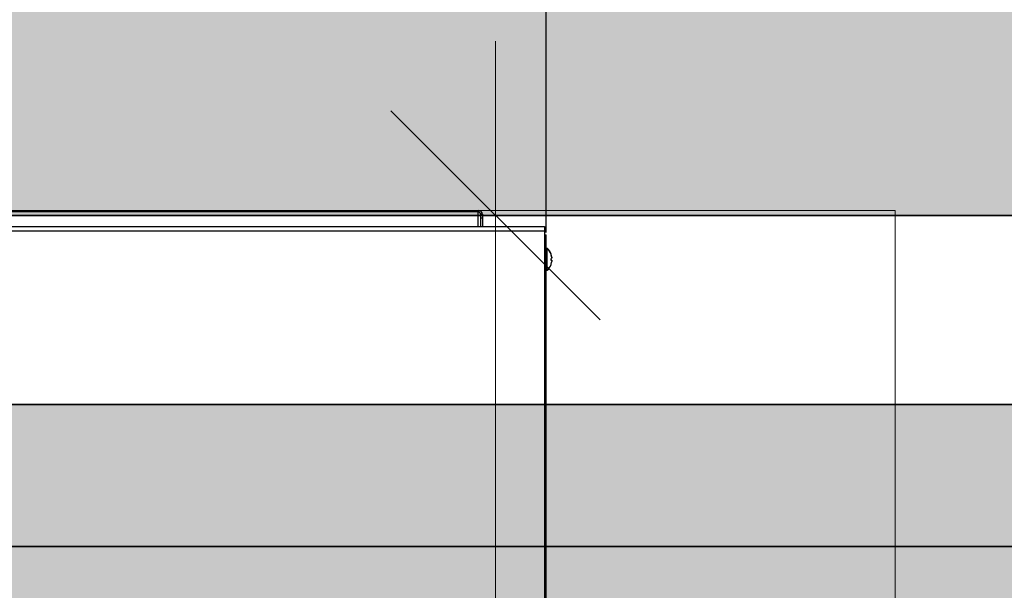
# Model space of a CAD drawing. Extents: x -459 to 541, y -543 to 550.
# Tile 421 of 577: x 73.55 to 82.02, y 383.75 to 388.66. Entities that reach past the tile are written whole.
import ezdxf
from ezdxf.lldxf.tags import DXFTag

# ---------------------------------------------------------------- set-up
doc = ezdxf.new("R2010")
doc.units = 0
doc.layers.get('0').update_dxf_attribs({"lineweight": 35})
doc.layers.get('DEFPOINTS').update_dxf_attribs({"lineweight": 25})
for name, color, linetype, lineweight in [('0-Shading', 7, 'Continuous', 35), ('5_UG-BESTAND', 7, 'Continuous', 25), ('5_UG-TEXT-MASS', 7, 'Continuous', 25)]:
    doc.layers.add(name, color=color, linetype=linetype, lineweight=lineweight)
for name, color, linetype, lineweight, true_color in [('Ausgeblendet', 3, 'Continuous', 35, 0x00ff00), ('DETAIL', 5, 'Continuous', 25, 0x0000ff), ('H_Ruecklauf', 5, 'Continuous', 35, 0x0000ff), ('OUTLINE', 3, 'Continuous', 25, 0x00ff00), ('SERVICESPACE', 2, 'PHANTOM', 18, 0xffff00), ('SIZE_mm', 30, 'Continuous', 25, 0xff7f00)]:
    doc.layers.add(name, color=color, linetype=linetype, lineweight=lineweight, true_color=true_color)
tags = doc.linetypes.add('PHANTOM', pattern=[2.5, 1.25, -0.25, 0.25, -0.25, 0.25, -0.25]).pattern_tags.tags
tags[14:15] = [DXFTag(74, 4), DXFTag(75, 0), DXFTag(340, '0'), DXFTag(46, 1.0), DXFTag(50, 0.0), DXFTag(44, 0.0), DXFTag(45, 0.0)]
tags[12:13] = [DXFTag(74, 4), DXFTag(75, 0), DXFTag(340, '0'), DXFTag(46, 1.0), DXFTag(50, 0.0), DXFTag(44, 0.0), DXFTag(45, 0.0)]
tags[10:11] = [DXFTag(74, 4), DXFTag(75, 0), DXFTag(340, '0'), DXFTag(46, 1.0), DXFTag(50, 0.0), DXFTag(44, 0.0), DXFTag(45, 0.0)]
tags[8:9] = [DXFTag(74, 4), DXFTag(75, 0), DXFTag(340, '0'), DXFTag(46, 1.0), DXFTag(50, 0.0), DXFTag(44, 0.0), DXFTag(45, 0.0)]
tags[6:7] = [DXFTag(74, 4), DXFTag(75, 0), DXFTag(340, '0'), DXFTag(46, 1.0), DXFTag(50, 0.0), DXFTag(44, 0.0), DXFTag(45, 0.0)]
tags[4:5] = [DXFTag(74, 4), DXFTag(75, 0), DXFTag(340, '0'), DXFTag(46, 1.0), DXFTag(50, 0.0), DXFTag(44, 0.0), DXFTag(45, 0.0)]

# ---------------------------------------------------------------- blocks, each defined once
blk = doc.blocks.new('Shading-A07ALAKV1N', base_point=(152.5692, 260.2956))
at = {"layer": '0-Shading', "color": 174, "true_color": 0x000090}
for points in [[(81.0902, 385.3474), (61.4599, 385.3474), (81.2121, 385.3058), (61.4599, 385.3058)], [(86.0837, 385.3474), (81.0902, 385.3474), (85.9552, 385.3058), (81.2121, 385.3058)]]:
    blk.add_solid(points, dxfattribs=at)
at = {"layer": '0-Shading', "color": 174, "true_color": 0x0000b0}
for points in [[(81.2121, 385.3058), (61.4599, 385.3058), (81.434, 385.1839), (61.4599, 385.1839)], [(85.9552, 385.3058), (81.2121, 385.3058), (85.8399, 385.1839), (81.434, 385.1839)]]:
    blk.add_solid(points, dxfattribs=at)
at = {"layer": '0-Shading', "color": 172, "true_color": 0x0000cd}
for points in [[(81.434, 385.1839), (61.4599, 385.1839), (81.7408, 384.99), (61.4599, 384.99)], [(85.8399, 385.1839), (81.434, 385.1839), (85.7458, 384.99), (81.7408, 384.99)]]:
    blk.add_solid(points, dxfattribs=at)
at = {"layer": '0-Shading', "color": 172, "true_color": 0x0000e4}
for points in [[(81.7408, 384.99), (61.4599, 384.99), (82.1117, 384.7373), (61.4599, 384.7373)], [(85.4797, 384.99), (81.7408, 384.99), (85.6117, 384.7373), (82.1117, 384.7373)]]:
    blk.add_solid(points, dxfattribs=at)
at = {"layer": '0-Shading', "color": 5, "true_color": 0x0000f5}
for points in [[(82.1117, 384.7373), (61.4599, 384.7373), (82.5213, 384.4431), (61.4599, 384.4431)], [(83.7016, 383.5173), (83.3443, 383.8116), (61.4599, 383.6858), (61.4599, 383.8116)]]:
    blk.add_solid(points, dxfattribs=at)
at = {"layer": '0-Shading', "color": 5, "true_color": 0x0000fd}
for points in [[(82.5213, 384.4431), (61.4599, 384.4431), (82.9417, 384.1273), (61.4599, 384.1273)], [(82.9417, 384.1273), (61.4599, 384.1273), (83.3443, 383.8116), (61.4599, 383.8116)]]:
    blk.add_solid(points, dxfattribs=at)
blk = doc.blocks.new('Referenz-A07ALAR41N', base_point=(-170.8075, 0))
at = {"layer": '5_UG-BESTAND', "color": 0, "lineweight": 35}
blk.add_line((22.4885, 386.9769), (92.4468, 386.9769), dxfattribs=at)
at = {"layer": '5_UG-TEXT-MASS', "color": 0, "lineweight": 13}
for p, q in [((77.6438, 386.9769), (77.6438, 388.477)), ((78.5438, 386.077), (76.7438, 387.8769)), ((77.6438, 386.9769), (76.1439, 386.9769)), ((77.6438, 386.9769), (79.1439, 386.9769)), ((77.6438, 350.1786), (77.6438, 386.9769))]:
    blk.add_line(p, q, dxfattribs=at)
at = {"layer": 'Ausgeblendet', "color": 0, "linetype": 'Continuous', "lineweight": 13, "ltscale": 0.13}
for points in [[(24.684, 386.9769), (24.684, 396.9546), (92.4468, 386.9769)], [(92.4468, 386.9769), (24.684, 396.9546), (92.4468, 396.9546)]]:
    blk.add_solid(points, dxfattribs=at)
blk = doc.blocks.new('Kreis-A07ALB6G1N', base_point=(78.1255, 386.6303))
at = {"color": 0, "linetype": 'ByBlock', "lineweight": -2, "ltscale": 0.25}
blk.add_ellipse((77.9999, 386.6004), major_axis=(0.1261, 0.0299), ratio=1, start_param=0, end_param=0.016279, dxfattribs=at)
blk = doc.blocks.new('Spline-A07ALB6Y1N', base_point=(78.1284, 386.5808))
at = {"color": 0, "linetype": 'ByBlock', "lineweight": -2, "ltscale": 0.25}
for p, q in [((78.1284, 386.5881), (78.1286, 386.5876)), ((78.1285, 386.5816), (78.1284, 386.5808)), ((78.1286, 386.5831), (78.1285, 386.5823)), ((78.1285, 386.5823), (78.1285, 386.5816)), ((78.1286, 386.5876), (78.1286, 386.5872)), ((78.1286, 386.5872), (78.1287, 386.5868)), ((78.1287, 386.5846), (78.1286, 386.5839)), ((78.1286, 386.5839), (78.1286, 386.5831)), ((78.1287, 386.5868), (78.1287, 386.5863)), ((78.1287, 386.5863), (78.1287, 386.5859)), ((78.1287, 386.5859), (78.1287, 386.5854)), ((78.1287, 386.5854), (78.1287, 386.5846))]:
    blk.add_line(p, q, dxfattribs=at)
blk = doc.blocks.new('Kreis-A07ALB761N', base_point=(78.1223, 386.6409))
at = {"color": 0, "linetype": 'ByBlock', "lineweight": -2, "ltscale": 0.25}
blk.add_ellipse((77.9998, 386.6004), major_axis=(0.1231, 0.0405), ratio=1, start_param=0, end_param=0.015299, dxfattribs=at)
blk = doc.blocks.new('Spline-A07ALB7U1N', base_point=(78.1282, 386.6073))
at = {"color": 0, "linetype": 'ByBlock', "lineweight": -2, "ltscale": 0.25}
for p, q in [((78.1283, 386.6073), (78.1282, 386.6073)), ((78.1282, 386.6073), (78.1282, 386.6073)), ((78.1282, 386.6073), (78.1282, 386.6073)), ((78.1282, 386.6073), (78.1282, 386.6073)), ((78.1284, 386.6075), (78.1283, 386.6074)), ((78.1283, 386.6074), (78.1283, 386.6074)), ((78.1283, 386.6074), (78.1283, 386.6074)), ((78.1283, 386.6074), (78.1283, 386.6074)), ((78.1283, 386.6074), (78.1283, 386.6073)), ((78.1284, 386.6076), (78.1284, 386.6075)), ((78.1284, 386.6075), (78.1284, 386.6075)), ((78.1284, 386.6075), (78.1284, 386.6075))]:
    blk.add_line(p, q, dxfattribs=at)
blk = doc.blocks.new('Kreis-A07ALB7W1N', base_point=(78.1255, 386.6283))
at = {"color": 0, "linetype": 'ByBlock', "lineweight": -2, "ltscale": 0.25}
blk.add_ellipse((77.9999, 386.5984), major_axis=(0.1261, 0.0299), ratio=1, start_param=0, end_param=0.016279, dxfattribs=at)
blk = doc.blocks.new('Kreis-A07ALB8M1N', base_point=(78.0899, 386.6428))
at = {"color": 0, "linetype": 'ByBlock', "lineweight": -2, "ltscale": 0.25}
blk.add_ellipse((77.9994, 386.5998), major_axis=(0.1232, 0.043), ratio=1, start_param=0, end_param=0.468732, dxfattribs=at)
blk = doc.blocks.new('DWGOBJEKT-A07ALB8Y1N', base_point=(65.9798, 386.8099))
at = {"color": 0, "linetype": 'ByBlock', "lineweight": -2, "ltscale": 0.25}
blk.add_line((78.0799, 386.8299), (78.0799, 391.2207), dxfattribs=at)
at = {"layer": 'DEFPOINTS', "linetype": 'ByBlock', "lineweight": -2, "ltscale": 0.25}
blk.add_line((78.0799, 386.8099), (78.0799, 386.8099), dxfattribs=at)
blk = doc.blocks.new('Kreis-A07ALB9I1N', base_point=(78.1265, 386.6263))
at = {"color": 0, "linetype": 'ByBlock', "lineweight": -2, "ltscale": 0.25}
blk.add_ellipse((78, 386.6005), major_axis=(0.1268, 0.0258), ratio=1, start_param=0, end_param=0.013482, dxfattribs=at)
blk = doc.blocks.new('Kreis-A07ALBAO1N', base_point=(78.1223, 386.5898))
at = {"color": 0, "linetype": 'ByBlock', "lineweight": -2, "ltscale": 0.25}
blk.add_ellipse((77.9994, 386.5978), major_axis=(0.1229, -0.008), ratio=1, start_param=0, end_param=0.130005, dxfattribs=at)
blk = doc.blocks.new('Kreis-A07ALBB61N', base_point=(78.1286, 386.6086))
at = {"color": 0, "linetype": 'ByBlock', "lineweight": -2, "ltscale": 0.25}
blk.add_ellipse((78.1183, 386.6097), major_axis=(0.0103, -0.0011), ratio=1, start_param=0, end_param=0.038119, dxfattribs=at)
blk = doc.blocks.new('Kreis-A07ALBBE1N', base_point=(78.1236, 386.5587))
at = {"color": 0, "linetype": 'ByBlock', "lineweight": -2, "ltscale": 0.25}
blk.add_ellipse((77.9998, 386.5972), major_axis=(0.1238, -0.0384), ratio=1, start_param=0, end_param=0.031989, dxfattribs=at)
blk = doc.blocks.new('Kreis-A07ALBBM1N', base_point=(78.0899, 386.6408))
at = {"color": 0, "linetype": 'ByBlock', "lineweight": -2, "ltscale": 0.25}
blk.add_ellipse((77.9994, 386.5978), major_axis=(0.1232, 0.043), ratio=1, start_param=0, end_param=0.468732, dxfattribs=at)
blk = doc.blocks.new('Kreis-A07ALBC41N', base_point=(78.1268, 386.6167))
at = {"color": 0, "linetype": 'ByBlock', "lineweight": -2, "ltscale": 0.25}
blk.add_ellipse((77.9998, 386.5984), major_axis=(0.1284, 0.0182), ratio=1, start_param=0, end_param=0.060052, dxfattribs=at)
blk = doc.blocks.new('Kreis-A07ALBCE1N', base_point=(77.4997, 386.9872))
at = {"color": 0, "linetype": 'ByBlock', "lineweight": -2, "ltscale": 0.25}
blk.add_ellipse((77.4997, 386.9873), major_axis=(0.016, 0), ratio=1, start_param=0, end_param=1.570796, dxfattribs=at)
blk = doc.blocks.new('Kreis-A07ALBCM1N', base_point=(78.1249, 386.6324))
at = {"color": 0, "linetype": 'ByBlock', "lineweight": -2, "ltscale": 0.25}
blk.add_ellipse((77.9998, 386.6004), major_axis=(0.1257, 0.0319), ratio=1, start_param=0, end_param=0.016215, dxfattribs=at)
blk = doc.blocks.new('Kreis-A07ALBD81N', base_point=(78.1268, 386.6187))
at = {"color": 0, "linetype": 'ByBlock', "lineweight": -2, "ltscale": 0.25}
blk.add_ellipse((77.9998, 386.6004), major_axis=(0.1284, 0.0182), ratio=1, start_param=0, end_param=0.060052, dxfattribs=at)
blk = doc.blocks.new('Kreis-A07ALBDC1N', base_point=(78.1223, 386.6324))
at = {"color": 0, "linetype": 'ByBlock', "lineweight": -2, "ltscale": 0.25}
blk.add_ellipse((77.9997, 386.5984), major_axis=(0.1252, 0.034), ratio=1, start_param=0, end_param=0.067948, dxfattribs=at)
blk = doc.blocks.new('Kreis-A07ALBDM1N', base_point=(78.1267, 386.5708))
at = {"color": 0, "linetype": 'ByBlock', "lineweight": -2, "ltscale": 0.25}
blk.add_ellipse((77.9998, 386.5972), major_axis=(0.1269, -0.0264), ratio=1, start_param=0, end_param=0.031994, dxfattribs=at)
blk = doc.blocks.new('Kreis-A07ALBE01N', base_point=(78.1265, 386.6243))
at = {"color": 0, "linetype": 'ByBlock', "lineweight": -2, "ltscale": 0.25}
blk.add_ellipse((78, 386.5985), major_axis=(0.1268, 0.0258), ratio=1, start_param=0, end_param=0.013482, dxfattribs=at)
blk = doc.blocks.new('Kreis-A07ALBE81N', base_point=(78.126, 386.626))
at = {"color": 0, "linetype": 'ByBlock', "lineweight": -2, "ltscale": 0.25}
blk.add_ellipse((77.9999, 386.5985), major_axis=(0.1266, 0.0276), ratio=1, start_param=0, end_param=0.018079, dxfattribs=at)
blk = doc.blocks.new('Kreis-A07ALBEE1N', base_point=(78.0899, 386.5038))
at = {"color": 0, "linetype": 'ByBlock', "lineweight": -2, "ltscale": 0.25}
blk.add_ellipse((77.9994, 386.5978), major_axis=(0.0905, -0.094), ratio=1, start_param=0, end_param=0.468732, dxfattribs=at)
blk = doc.blocks.new('Spline-A07ALBEI1N', base_point=(78.1282, 386.588))
at = {"color": 0, "linetype": 'ByBlock', "lineweight": -2, "ltscale": 0.25}
for p, q in [((78.1282, 386.5883), (78.1282, 386.5883)), ((78.1282, 386.5883), (78.1282, 386.5883)), ((78.1282, 386.5883), (78.1282, 386.5883)), ((78.1282, 386.5883), (78.1283, 386.5883)), ((78.1283, 386.5883), (78.1283, 386.5883)), ((78.1283, 386.5883), (78.1283, 386.5882)), ((78.1283, 386.5882), (78.1283, 386.5882)), ((78.1283, 386.5882), (78.1283, 386.5882)), ((78.1283, 386.5882), (78.1284, 386.5882)), ((78.1284, 386.5882), (78.1284, 386.5881)), ((78.1284, 386.5881), (78.1284, 386.5881)), ((78.1284, 386.5881), (78.1284, 386.5881))]:
    blk.add_line(p, q, dxfattribs=at)
blk = doc.blocks.new('Kreis-A07ALBEQ1N', base_point=(77.4997, 386.9872))
at = {"color": 0, "linetype": 'ByBlock', "lineweight": -2, "ltscale": 0.25}
blk.add_ellipse((77.4997, 386.9873), major_axis=(0.032, 0), ratio=1, start_param=0, end_param=1.570796, dxfattribs=at)
blk = doc.blocks.new('Kreis-A07ALBES1N', base_point=(78.126, 386.628))
at = {"color": 0, "linetype": 'ByBlock', "lineweight": -2, "ltscale": 0.25}
blk.add_ellipse((77.9999, 386.6005), major_axis=(0.1266, 0.0276), ratio=1, start_param=0, end_param=0.018079, dxfattribs=at)
blk = doc.blocks.new('Kreis-A07ALBFM1N', base_point=(77.4997, 386.9872))
at = {"color": 0, "linetype": 'ByBlock', "lineweight": -2, "ltscale": 0.25}
blk.add_ellipse((77.4997, 386.9873), major_axis=(0.032, 0), ratio=1, start_param=0, end_param=1.570796, dxfattribs=at)
blk = doc.blocks.new('Kreis-A07ALBFQ1N', base_point=(78.1275, 386.5749))
at = {"color": 0, "linetype": 'ByBlock', "lineweight": -2, "ltscale": 0.25}
blk.add_ellipse((77.9999, 386.5972), major_axis=(0.1277, -0.0223), ratio=1, start_param=0, end_param=0.032039, dxfattribs=at)
blk = doc.blocks.new('Spline-A07ALBFW1N', base_point=(78.1223, 386.6058))
at = {"color": 0, "linetype": 'ByBlock', "lineweight": -2, "ltscale": 0.25}
for p, q in [((78.1231, 386.606), (78.1223, 386.6058)), ((78.124, 386.6061), (78.1231, 386.606)), ((78.1248, 386.6063), (78.124, 386.6061)), ((78.1256, 386.6065), (78.1248, 386.6063)), ((78.1264, 386.6067), (78.1256, 386.6065)), ((78.1271, 386.6069), (78.1264, 386.6067)), ((78.1273, 386.607), (78.1271, 386.6069)), ((78.1275, 386.607), (78.1273, 386.607)), ((78.1277, 386.6071), (78.1275, 386.607)), ((78.1278, 386.6071), (78.1277, 386.6071)), ((78.128, 386.6072), (78.1278, 386.6071)), ((78.1282, 386.6073), (78.128, 386.6072))]:
    blk.add_line(p, q, dxfattribs=at)
blk = doc.blocks.new('Spline-A07ALBGG1N', base_point=(78.1286, 386.6102))
at = {"color": 0, "linetype": 'ByBlock', "lineweight": -2, "ltscale": 0.25}
for p, q in [((78.1286, 386.613), (78.1286, 386.6125)), ((78.1286, 386.6125), (78.1286, 386.612)), ((78.1286, 386.612), (78.1287, 386.6116)), ((78.1287, 386.6116), (78.1287, 386.6111)), ((78.1287, 386.6111), (78.1287, 386.6106)), ((78.1287, 386.6106), (78.1287, 386.6102))]:
    blk.add_line(p, q, dxfattribs=at)
blk = doc.blocks.new('Kreis-A07ALBGK1N', base_point=(78.1249, 386.6304))
at = {"color": 0, "linetype": 'ByBlock', "lineweight": -2, "ltscale": 0.25}
blk.add_ellipse((77.9998, 386.5984), major_axis=(0.1257, 0.0319), ratio=1, start_param=0, end_param=0.016215, dxfattribs=at)
blk = doc.blocks.new('Kreis-A07ALBGQ1N', base_point=(78.1223, 386.5548))
at = {"color": 0, "linetype": 'ByBlock', "lineweight": -2, "ltscale": 0.25}
blk.add_ellipse((77.9998, 386.5972), major_axis=(0.1226, -0.0424), ratio=1, start_param=0, end_param=0.032019, dxfattribs=at)
blk = doc.blocks.new('Spline-A07ALBGW1N', base_point=(78.1223, 386.5886))
at = {"color": 0, "linetype": 'ByBlock', "lineweight": -2, "ltscale": 0.25}
for p, q in [((78.123, 386.5897), (78.1223, 386.5898)), ((78.1237, 386.5895), (78.123, 386.5897)), ((78.1244, 386.5894), (78.1237, 386.5895)), ((78.1251, 386.5893), (78.1244, 386.5894)), ((78.1258, 386.5891), (78.1251, 386.5893)), ((78.1265, 386.5889), (78.1258, 386.5891)), ((78.1267, 386.5889), (78.1265, 386.5889)), ((78.1269, 386.5888), (78.1267, 386.5889)), ((78.127, 386.5888), (78.1269, 386.5888)), ((78.1272, 386.5887), (78.127, 386.5888)), ((78.1274, 386.5886), (78.1272, 386.5887)), ((78.1275, 386.5886), (78.1274, 386.5886))]:
    blk.add_line(p, q, dxfattribs=at)
blk = doc.blocks.new('Kreis-A07ALBHC1N', base_point=(78.1282, 386.5789))
at = {"color": 0, "linetype": 'ByBlock', "lineweight": -2, "ltscale": 0.25}
blk.add_ellipse((78.0642, 386.5881), major_axis=(0.064, -0.0091), ratio=1, start_param=0, end_param=0.028883, dxfattribs=at)
blk = doc.blocks.new('Kreis-A07ALBHQ1N', base_point=(78.1282, 386.6151))
at = {"color": 0, "linetype": 'ByBlock', "lineweight": -2, "ltscale": 0.25}
blk.add_ellipse((78.0684, 386.6101), major_axis=(0.0602, 0.005), ratio=1, start_param=0, end_param=0.058838, dxfattribs=at)
blk = doc.blocks.new('Kreis-A07ALBI81N', base_point=(78.1248, 386.5627))
at = {"color": 0, "linetype": 'ByBlock', "lineweight": -2, "ltscale": 0.25}
blk.add_ellipse((77.9998, 386.5972), major_axis=(0.125, -0.0345), ratio=1, start_param=0, end_param=0.064037, dxfattribs=at)
blk = doc.blocks.new('Kreis-A07ALBIO1N', base_point=(78.1248, 386.5911))
at = {"color": 0, "linetype": 'ByBlock', "lineweight": -2, "ltscale": 0.25}
blk.add_ellipse((78.117, 386.5559), major_axis=(0.0088, 0.0351), ratio=1, start_param=0, end_param=0.029454, dxfattribs=at)
blk = doc.blocks.new('Spline-A07ALBIY1N', base_point=(78.1282, 386.5901))
at = {"color": 0, "linetype": 'ByBlock', "lineweight": -2, "ltscale": 0.25}
for p, q in [((78.1282, 386.5903), (78.1282, 386.5903)), ((78.1282, 386.5903), (78.1282, 386.5903)), ((78.1282, 386.5903), (78.1282, 386.5903)), ((78.1282, 386.5903), (78.1283, 386.5903)), ((78.1283, 386.5903), (78.1283, 386.5903)), ((78.1283, 386.5903), (78.1283, 386.5902)), ((78.1283, 386.5902), (78.1283, 386.5902)), ((78.1283, 386.5902), (78.1283, 386.5902)), ((78.1283, 386.5902), (78.1284, 386.5902)), ((78.1284, 386.5902), (78.1284, 386.5901)), ((78.1284, 386.5901), (78.1284, 386.5901)), ((78.1284, 386.5901), (78.1284, 386.5901))]:
    blk.add_line(p, q, dxfattribs=at)
blk = doc.blocks.new('Kreis-A07ALBJ81N', base_point=(78.1287, 386.6097))
at = {"color": 0, "linetype": 'ByBlock', "lineweight": -2, "ltscale": 0.25}
blk.add_ellipse((78.1077, 386.6102), major_axis=(0.021, -0.0005), ratio=1, start_param=0, end_param=0.021647, dxfattribs=at)
blk = doc.blocks.new('Kreis-A07ALBJI1N', base_point=(78.1237, 386.6344))
at = {"color": 0, "linetype": 'ByBlock', "lineweight": -2, "ltscale": 0.25}
blk.add_ellipse((77.9997, 386.6004), major_axis=(0.1252, 0.034), ratio=1, start_param=0, end_param=0.033536, dxfattribs=at)
blk = doc.blocks.new('Spline-A07ALBJU1N', base_point=(78.1258, 386.5906))
at = {"color": 0, "linetype": 'ByBlock', "lineweight": -2, "ltscale": 0.25}
for p, q in [((78.1261, 386.591), (78.1258, 386.5911)), ((78.1264, 386.5909), (78.1261, 386.591)), ((78.1267, 386.5909), (78.1264, 386.5909)), ((78.127, 386.5908), (78.1267, 386.5909)), ((78.1272, 386.5907), (78.127, 386.5908)), ((78.1275, 386.5906), (78.1272, 386.5907))]:
    blk.add_line(p, q, dxfattribs=at)
blk = doc.blocks.new('Kreis-A07ALBK41N', base_point=(78.123, 386.6386))
at = {"color": 0, "linetype": 'ByBlock', "lineweight": -2, "ltscale": 0.25}
blk.add_ellipse((77.9997, 386.6004), major_axis=(0.124, 0.0382), ratio=1, start_param=0, end_param=0.019129, dxfattribs=at)
blk = doc.blocks.new('Spline-A07ALBKO1N', base_point=(78.1282, 386.6129))
at = {"color": 0, "linetype": 'ByBlock', "lineweight": -2, "ltscale": 0.25}
for p, q in [((78.1282, 386.6167), (78.1283, 386.616)), ((78.1283, 386.616), (78.1283, 386.6154)), ((78.1283, 386.6154), (78.1284, 386.6148)), ((78.1284, 386.6148), (78.1285, 386.6142)), ((78.1285, 386.6142), (78.1285, 386.6136)), ((78.1285, 386.6136), (78.1286, 386.613))]:
    blk.add_line(p, q, dxfattribs=at)
blk = doc.blocks.new('Spline-A07ALBLK1N', base_point=(78.1284, 386.5873))
at = {"color": 0, "linetype": 'ByBlock', "lineweight": -2, "ltscale": 0.25}
for p, q in [((78.1284, 386.5901), (78.1284, 386.59)), ((78.1284, 386.59), (78.1285, 386.5899)), ((78.1285, 386.5899), (78.1285, 386.5898)), ((78.1285, 386.5898), (78.1285, 386.5898)), ((78.1285, 386.5898), (78.1285, 386.5897)), ((78.1285, 386.5897), (78.1285, 386.5896)), ((78.1285, 386.5896), (78.1286, 386.5893)), ((78.1286, 386.5893), (78.1287, 386.5889)), ((78.1287, 386.5889), (78.1287, 386.5885)), ((78.1287, 386.5885), (78.1287, 386.5881)), ((78.1287, 386.5881), (78.1287, 386.5877)), ((78.1287, 386.5877), (78.1287, 386.5873))]:
    blk.add_line(p, q, dxfattribs=at)
blk = doc.blocks.new('Rohr - 1703-A07ALBMW1N', base_point=(59.63, 333.5852))
at = {"color": 0, "linetype": 'ByBlock', "lineweight": -2, "ltscale": 0.35}
blk.add_line((62.1871, 384.1273), (89.4695, 384.1273), dxfattribs=at)
blk = doc.blocks.new('Geometrie-A07ALC2E1N', base_point=(-101.2514, 241.343))
at = {"layer": 'H_Ruecklauf', "lineweight": -2}
blk.add_line((87.6395, 385.3473), (61.46, 385.3473), dxfattribs=at)

msp = doc.modelspace()

# ---------------------------------------------------------------- linework, layer by layer
at = {"layer": 'DETAIL', "ltscale": 0.25}
for p, q in [((66.46, 387.0193), (77.4997, 387.0193)), ((77.4917, 387.0193), (77.4917, 386.8799)), ((77.4997, 387.0193), (77.4997, 387.0033)), ((66.468, 387.0099), (77.4917, 387.0099)), ((77.4997, 387.0033), (77.4917, 387.0033)), ((77.5317, 386.9873), (77.5157, 386.9873)), ((77.5157, 386.9873), (77.5157, 386.8799)), ((77.5157, 386.9552), (77.5317, 386.9552)), ((77.5317, 386.9873), (77.5317, 386.8799)), ((66.1619, 386.8799), (78.0659, 386.8799)), ((78.0659, 386.8799), (78.0659, 380.1957)), ((78.0659, 386.8399), (66.0919, 386.8399)), ((78.0659, 386.8099), (78.0799, 386.8099)), ((78.0799, 380.1957), (78.0799, 386.8099)), ((78.0659, 386.7098), (78.0799, 386.7098)), ((78.0799, 386.6938), (78.0899, 386.6938)), ((78.0799, 386.6918), (78.0899, 386.6918)), ((78.0899, 386.5038), (78.0899, 386.6938)), ((78.1226, 386.6428), (78.1223, 386.6428)), ((78.1226, 386.6408), (78.1223, 386.6408)), ((78.1286, 386.6081), (78.1284, 386.6077)), ((78.1284, 386.6077), (78.1284, 386.6076)), ((78.1286, 386.6086), (78.1286, 386.6081)), ((78.1287, 386.6097), (78.1287, 386.609)), ((78.1226, 386.5548), (78.1223, 386.5548)), ((78.1248, 386.5913), (78.1227, 386.5917)), ((78.1282, 386.5903), (78.1275, 386.5906)), ((78.1282, 386.5883), (78.1275, 386.5886)), ((78.0799, 386.5038), (78.0899, 386.5038))]:
    msp.add_line(p, q, dxfattribs=at)
at = {"layer": 'OUTLINE', "ltscale": 0.25}
for p, q in [((66.46, 387.0193), (77.4997, 387.0193)), ((77.5317, 386.9873), (77.5317, 386.8799)), ((77.5317, 386.8799), (78.0659, 386.8799)), ((78.0659, 386.8799), (78.0659, 386.8099)), ((78.0659, 386.8099), (78.0799, 386.8099)), ((78.0799, 380.1957), (78.0799, 386.8099))]:
    msp.add_line(p, q, dxfattribs=at)
at = {"layer": 'SERVICESPACE', "ltscale": 0.18}
for p, q in [((63.0769, 387.0193), (81.0829, 387.0193)), ((81.0829, 369.8735), (81.0829, 387.0193)), ((81.0829, 387.0193), (81.0829, 387.0193)), ((81.0829, 387.0193), (81.0829, 369.8735))]:
    msp.add_line(p, q, dxfattribs=at)

# ---------------------------------------------------------------- block references
at = {"color": 251, "lineweight": 25, "ltscale": 0.25, "true_color": 0x585858}
msp.add_blockref('Referenz-A07ALAR41N', (-170.8075, 0), dxfattribs=at)
msp.add_blockref('Shading-A07ALAKV1N', (152.5692, 260.2956))
at = {"linetype": 'Continuous', "ltscale": 0.35}
msp.add_blockref('Geometrie-A07ALC2E1N', (-101.2514, 241.343), dxfattribs=at)
at = {"layer": 'DETAIL', "ltscale": 0.25}
for name, p in [('Kreis-A07ALBFM1N', (77.4997, 386.9872)), ('Kreis-A07ALBCE1N', (77.4997, 386.9872)), ('Kreis-A07ALB8M1N', (78.0899, 386.6428)), ('Kreis-A07ALBBM1N', (78.0899, 386.6408)), ('Kreis-A07ALB761N', (78.1223, 386.6409)), ('Kreis-A07ALBDC1N', (78.1223, 386.6324)), ('Spline-A07ALBFW1N', (78.1223, 386.6058)), ('Kreis-A07ALBAO1N', (78.1223, 386.5898)), ('Kreis-A07ALBK41N', (78.123, 386.6386)), ('Kreis-A07ALBJI1N', (78.1237, 386.6344)), ('Kreis-A07ALBCM1N', (78.1249, 386.6324)), ('Kreis-A07ALBGK1N', (78.1249, 386.6304)), ('Kreis-A07ALB6G1N', (78.1255, 386.6303)), ('Kreis-A07ALB7W1N', (78.1255, 386.6283)), ('Kreis-A07ALBES1N', (78.126, 386.628)), ('Kreis-A07ALBE81N', (78.126, 386.626)), ('Kreis-A07ALB9I1N', (78.1265, 386.6263)), ('Kreis-A07ALBE01N', (78.1265, 386.6243)), ('Kreis-A07ALBD81N', (78.1268, 386.6187)), ('Kreis-A07ALBC41N', (78.1268, 386.6167)), ('Kreis-A07ALBHQ1N', (78.1282, 386.6151)), ('Spline-A07ALBKO1N', (78.1282, 386.6129)), ('Spline-A07ALB7U1N', (78.1282, 386.6073)), ('Spline-A07ALBGG1N', (78.1286, 386.6102)), ('Kreis-A07ALBB61N', (78.1286, 386.6086)), ('Kreis-A07ALBJ81N', (78.1287, 386.6097)), ('Kreis-A07ALBEE1N', (78.0899, 386.5038)), ('Spline-A07ALBGW1N', (78.1223, 386.5886)), ('Kreis-A07ALBGQ1N', (78.1223, 386.5548)), ('Kreis-A07ALBBE1N', (78.1236, 386.5587)), ('Kreis-A07ALBIO1N', (78.1248, 386.5911)), ('Kreis-A07ALBI81N', (78.1248, 386.5627)), ('Spline-A07ALBJU1N', (78.1258, 386.5906)), ('Kreis-A07ALBDM1N', (78.1267, 386.5708)), ('Kreis-A07ALBFQ1N', (78.1275, 386.5749)), ('Spline-A07ALBIY1N', (78.1282, 386.5901)), ('Spline-A07ALBEI1N', (78.1282, 386.588)), ('Kreis-A07ALBHC1N', (78.1282, 386.5789)), ('Spline-A07ALBLK1N', (78.1284, 386.5873)), ('Spline-A07ALB6Y1N', (78.1284, 386.5808))]:
    msp.add_blockref(name, p, dxfattribs=at)
at = {"layer": 'H_Ruecklauf', "ltscale": 0.35}
msp.add_blockref('Rohr - 1703-A07ALBMW1N', (59.63, 333.5852), dxfattribs=at)
at = {"layer": 'OUTLINE', "ltscale": 0.25}
msp.add_blockref('Kreis-A07ALBEQ1N', (77.4997, 386.9872), dxfattribs=at)
at = {"layer": 'SIZE_mm', "ltscale": 0.25}
msp.add_blockref('DWGOBJEKT-A07ALB8Y1N', (65.9798, 386.8099), dxfattribs=at)

doc.saveas('drawing.dxf')
